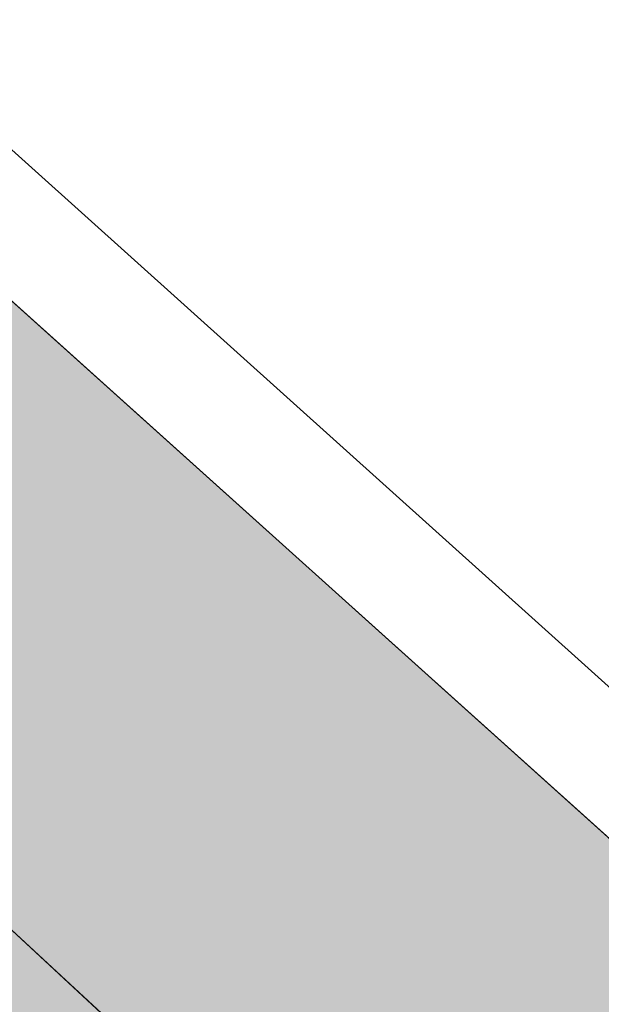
# Model space of a CAD drawing. Header units: metres. Extents: x 163543 to 168130, y 402678 to 405437.
# Tile 936 of 1056: x 165510.476 to 165510.89, y 403952.216 to 403952.916. Entities that reach past the tile are written whole.
import ezdxf

# ---------------------------------------------------------------- set-up
doc = ezdxf.new("R2010")
doc.units = ezdxf.units.M
doc.linetypes.add('X-CA190022.004-UO-DWM_Snelfietsroute$0$VH-OPSLUITBAND_80X200', pattern=[14, 8, -2, 2, -2])
for name, color, linetype, lineweight in [('X-CA190022.004-UO-ARC_Arcering$0$N-WE-VH-VERHARDING_BETONSTRAATSTEEN-A-200', 252, 'Continuous', 18), ('X-CA190022.004-UO-BGT_Ondergrond$0$GE_315_WGDRijbaanLokalewegverkeersdrempel_GEM', 253, 'Continuous', 9), ('X-CA190022.004-UO-BGT_Ondergrond$0$GE_317_WGDVoetpad_Vlak_GEM', 253, 'Continuous', 9), ('X-CA190022.004-UO-DWM_Snelfietsroute$0$N-WE-VH-KANTOPSLUITING_ACHTERKANTBAND-G', 7, 'Continuous', 9), ('X-CA190022.004-UO-DWM_Snelfietsroute$0$N-WE-VH-KANTOPSLUITING_OPSLUITBAND_80X200-G', 150, 'X-CA190022.004-UO-DWM_Snelfietsroute$0$VH-OPSLUITBAND_80X200', 35), ('X-CA190022.004-UO-KAD_Percelen$0$B-WE-KG-GRENS_PERCEEL-GV', 150, 'Continuous', 9)]:
    doc.layers.add(name, color=color, linetype=linetype, lineweight=lineweight)
doc.layers.add('X-CA190022.004-UO-ARC_Arcering$0$N-WE-VH-VERHARDING_TEGEL-A-200 60MM TEGEL', color=252, linetype='Continuous', lineweight=18, transparency=0.5)

msp = doc.modelspace()

# ---------------------------------------------------------------- hatches: boundary and pattern name
at = {"layer": 'X-CA190022.004-UO-ARC_Arcering$0$N-WE-VH-VERHARDING_BETONSTRAATSTEEN-A-200'}
h = msp.add_hatch(dxfattribs=at)
h.set_pattern_fill('AVH-BSS_KEIFORMAAT_KEPER', color=256, scale=2, angle=292, pattern_type=2)
h.set_pattern_definition([(292, (0, 0), (0.27337599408, -0.11604122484), [0.63, -0.21]), (202, (0.38942, 0.15733), (0.27337599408, -0.11604122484), [0.63, -0.21])])
h.paths.add_polyline_path([(165512.96651, 403948.74045, 0.01887), (165510.89072, 403950.3731), (165509.55772, 403951.34242, -0.024626), (165506.87411, 403953.50356), (165502.20739, 403948.24531, -0.024924), (165504.70373, 403945.81037), (165505.76673, 403944.66476, 0.019423), (165507.69153, 403942.74555), (165509.66881, 403944.99464, -1), (165510.99193, 403946.49442)])
at = {"layer": 'X-CA190022.004-UO-ARC_Arcering$0$N-WE-VH-VERHARDING_TEGEL-A-200 60MM TEGEL', "ltscale": 0.5}
h = msp.add_hatch(color=256, dxfattribs=at)
h.dxf.hatch_style = 1
h.paths.add_polyline_path([(165512.564, 403950.833), (165508.08224, 403954.86482), (165506.97368, 403953.61574, 0.024628), (165509.64594, 403951.46373), (165510.97893, 403950.49442, -0.023547), (165513.56049, 403948.42463), (165513.63503, 403948.35887), (165514.38797, 403947.69464), (165514.41918, 403947.73376), (165515.12006, 403947.11544, 0.222875), (165517.40266, 403946.44839)])

# ---------------------------------------------------------------- linework, layer by layer
at = {"layer": 'X-CA190022.004-UO-BGT_Ondergrond$0$GE_315_WGDRijbaanLokalewegverkeersdrempel_GEM', "flags": 128}
msp.add_lwpolyline([(165513.795, 403959.063), (165513.943, 403959.018), (165512.167, 403955.055), (165512.564, 403950.833), (165503.689, 403958.817), (165506.909, 403959.217), (165509.807, 403962.59), (165509.906, 403962.489), (165513.795, 403959.063)], dxfattribs=at)
at = {"layer": 'X-CA190022.004-UO-BGT_Ondergrond$0$GE_317_WGDVoetpad_Vlak_GEM', "flags": 128}
msp.add_lwpolyline([(165485.796, 403974.645), (165498.114, 403963.684), (165503.689, 403958.817), (165512.564, 403950.833), (165517.53, 403946.333)], dxfattribs=at)
at = {"layer": 'X-CA190022.004-UO-DWM_Snelfietsroute$0$N-WE-VH-KANTOPSLUITING_ACHTERKANTBAND-G', "ltscale": 0.2, "flags": 128}
msp.add_lwpolyline([(165517.5026, 403946.46579), (165512.61761, 403950.89238), (165508.13575, 403954.92429)], dxfattribs=at)
at = {"layer": 'X-CA190022.004-UO-DWM_Snelfietsroute$0$N-WE-VH-KANTOPSLUITING_OPSLUITBAND_80X200-G', "ltscale": 0.2, "flags": 128}
msp.add_lwpolyline([(165517.40266, 403946.44839), (165512.564, 403950.833), (165508.08224, 403954.86482)], dxfattribs=at)
at = {"layer": 'X-CA190022.004-UO-KAD_Percelen$0$B-WE-KG-GRENS_PERCEEL-GV', "flags": 128}
for points in [[(165523.606, 403940.115), (165516.49, 403946.7), (165508.07, 403954.49), (165478.67, 403980.52), (165474.61, 403984.58), (165470.55, 403988.64), (165461.44, 403999.01), (165459.3, 404001.44), (165458.55, 404002.86), (165453.69, 404012.13), (165455.57, 404015.48), (165434.7, 404063.86)], [(165641.99, 404044.65), (165623.44, 404035.76), (165623.39, 404035.67), (165586.71, 404017.97), (165584.89, 404017.13), (165562.25, 404006.65), (165555.23, 404003.44), (165540.98, 403995.15), (165524.45, 403985.52), (165518.3, 403973.85), (165508.07, 403954.49), (165516.49, 403946.7), (165517, 403947.26), (165536.1, 403968.17), (165569.64, 403990.51), (165675.73, 404041.52)]]:
    msp.add_lwpolyline(points, dxfattribs=at)

doc.saveas('drawing.dxf')
